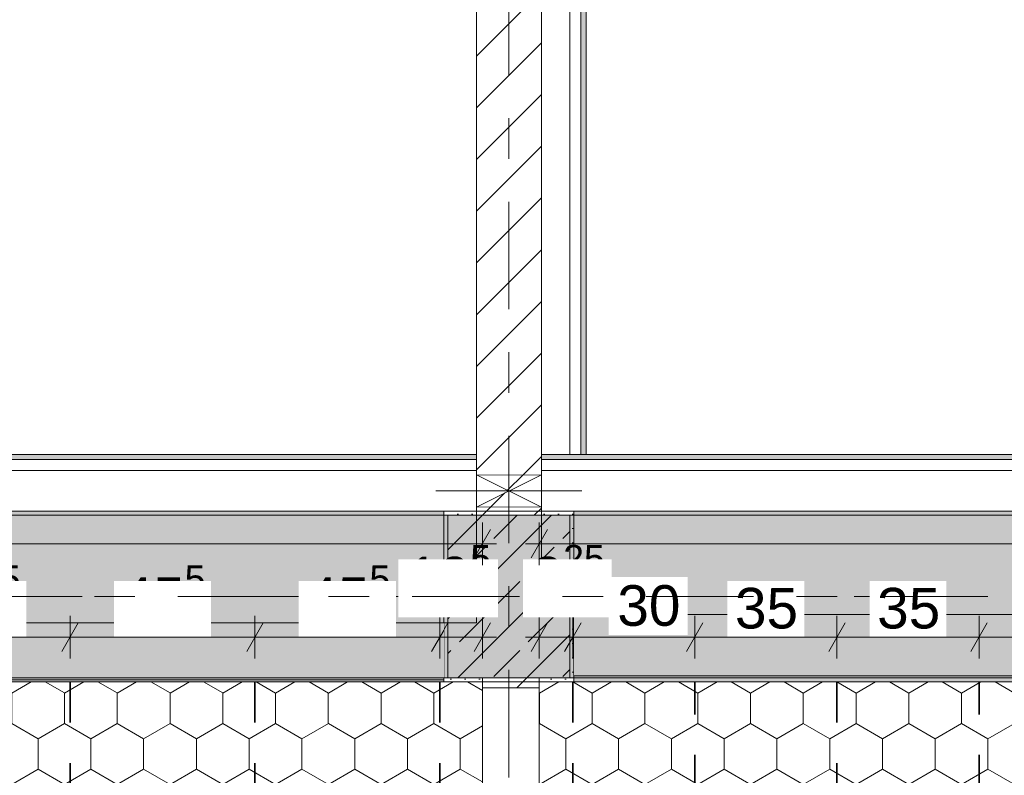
# Model space of a CAD drawing. Header units: metres. Extents: x -3.6 to 85.2, y -11 to 16.8.
# Tile 416 of 508: x 38.9 to 41.3, y 7.9 to 9.7. Entities that reach past the tile are written whole.
import ezdxf

# ---------------------------------------------------------------- set-up
doc = ezdxf.new("R2010")
doc.units = ezdxf.units.M
doc.header["$MEASUREMENT"] = 0
for name, pattern in [('Achse', [0.2, 0.1, -0.05, 0, -0.05]), ('Punktlinie weit', [0.06, 0.01, -0.05]), ('Strichlinie doppelt', [0.546806, 0.264583, -0.105833, 0.070556, -0.105833]), ('Wipeout_Contour', [1, 0, -1])]:
    doc.linetypes.add(name, pattern=pattern)
for name, color, linetype in [('154 - Bemaßung_ Beschriftung.Ausbau - Deckenspiegel', 7, 'Continuous'), ('451 - Universal.Achsen Raster', 7, 'Continuous'), ('605 - Struktur.Wand Innen', 7, 'Continuous'), ('607 - Struktur.Stütze', 7, 'Continuous'), ('608 - Struktur.Träger', 7, 'Continuous'), ('Abbruch_605 - Struktur.Wand Innen', 7, 'Continuous'), ('Neubau_605 - Struktur.Wand Innen', 7, 'Continuous'), ('Neubau_651 - Abdeckung.Decke abgehängt_ bekleidet', 7, 'Continuous'), ('Neubau_653 - Abdeckung.TB Verkofferung', 7, 'Continuous')]:
    doc.layers.add(name, color=color, linetype=linetype)
doc.styles.add('ERSTELLTER_STIL_2', font='txt')
doc.linetypes.add('Abbruch 1', pattern='A,0,[1,2022.0244.A_L5A-PL04.03_iB_Deckenspiegel 1.OG1.Shx,S=0.001984,R=0,X=0,Y=0],-0.25,0', length=0.25)
doc.dimstyles.new('ERSTELLTER_STIL__1', dxfattribs={"dimtxt": 0.1, "dimasz": 0.0532, "dimexe": 0.18, "dimexo": 0.0625, "dimgap": 0, "dimtad": 1, "dimtih": 1, "dimtoh": 1, "dimzin": 0, "dimdsep": 46, "dimtxsty": 'ERSTELLTER_STIL_2', "dimblk": 'ARROWHEAD_2', "dimblk1": 'ARROWHEAD_2', "dimblk2": 'ARROWHEAD_2', "dimcen": 0.09, "dimse1": 1, "dimse2": 1, "dimclrd": 7, "dimclre": 7, "dimclrt": 7, "dimazin": 0, "dimtfac": 1, "dimtdec": 4, "dimtmove": 0, "dimatfit": 3, "dimfxl": 1, "dimtolj": 1, "dimtzin": 0, "dimarcsym": 0})
doc.dimstyles.new('ERSTELLTER_STIL__2', dxfattribs={"dimtxt": 0.1, "dimasz": 0.0532, "dimexe": 0.18, "dimexo": 0.0625, "dimgap": 0, "dimtad": 1, "dimtih": 1, "dimtoh": 1, "dimzin": 0, "dimdsep": 46, "dimtxsty": 'ERSTELLTER_STIL_2', "dimblk": 'ARROWHEAD_2', "dimblk1": 'ARROWHEAD_2', "dimblk2": 'ARROWHEAD_2', "dimcen": 0.09, "dimse1": 1, "dimse2": 1, "dimclrd": 7, "dimclre": 7, "dimclrt": 7, "dimazin": 0, "dimtfac": 1, "dimtdec": 4, "dimtmove": 2, "dimatfit": 3, "dimfxl": 1, "dimtolj": 1, "dimtzin": 0, "dimarcsym": 0})
pattern_1 = [(45, (0, 0), (-0.01767767, 0.01767767), [0, -0.025])]
pattern_2 = [(45, (0, 0), (-0.08485281, 0.08485281), []), (45, (-0.04243, 0.04243), (-0.08485281, 0.08485281), [0.09, -0.03])]
pattern_3 = [(90, (0, 0), (-0.12990375, 0), [0.075, -0.15]), (90, (-0.06495, 0.1125), (-0.12990375, 0), [0.075, -0.15]), (150, (5e-18, 0.075), (0.06495188, 0.11249995), [0.075, -0.15]), (150, (-0.1299, 0.075), (0.06495188, 0.11249995), [0.075, -0.15]), (210, (0, 0), (-0.06495187, 0.11249995), [0.075, -0.15]), (210, (-0.1299, 8e-18), (-0.06495187, 0.11249995), [0.075, -0.15])]
pattern_4 = [(45, (0, 0), (-0.0636396, 0.0636396), [])]

# ---------------------------------------------------------------- blocks, each defined once
blk = doc.blocks.new('*D325')
at = {"layer": '154 - Bemaßung_ Beschriftung.Ausbau - Deckenspiegel', "color": 7, "linetype": 'Continuous', "lineweight": 5}
for p, q in [((38.595, 8.1475), (38.595, 8.2525)), ((39.05, 8.1475), (39.05, 8.2525)), ((38.6152, 8.235), (38.5748, 8.165)), ((39.0702, 8.235), (39.0298, 8.165)), ((38.595, 8.2), (39.05, 8.2))]:
    blk.add_line(p, q, dxfattribs=at)
at = {"layer": '154 - Bemaßung_ Beschriftung.Ausbau - Deckenspiegel', "color": 7, "lineweight": 5, "insert": (38.7215, 8.2183), "char_height": 0.1, "attachment_point": 7, "style": 'ERSTELLTER_STIL_2'}
blk.add_mtext('\\A1;{\\pql;\\fArial|b0|i0|c0|p38;45\\fArial|b0|i0|c0|p38;\\A1{\\H.66x;\\S5^  ;}}', dxfattribs=at)
at = {"color": 254, "linetype": 'Wipeout_Contour', "lineweight": 0, "ltscale": 158.785085}
blk.add_wipeout([(38.7028, 8.2012), (38.9422, 8.2012), (38.9422, 8.3387), (38.7028, 8.3387)], dxfattribs=at).dxf.layer = '154 - Bemaßung_ Beschriftung.Ausbau - Deckenspiegel'
blk = doc.blocks.new('ARROWHEAD_2')
at = {"color": 0, "linetype": 'Continuous', "lineweight": 0}
for p, q in [((-0.378, -0.655), (0.378, 0.655)), ((0, 0), (-1, 0))]:
    blk.add_line(p, q, dxfattribs=at)
blk = doc.blocks.new('*D326')
at = {"layer": '154 - Bemaßung_ Beschriftung.Ausbau - Deckenspiegel', "color": 7, "linetype": 'Continuous', "lineweight": 5}
for p, q in [((39.05, 8.1475), (39.05, 8.2525)), ((39.505, 8.1475), (39.505, 8.2525)), ((39.0702, 8.235), (39.0298, 8.165)), ((39.5252, 8.235), (39.4848, 8.165)), ((39.05, 8.2), (39.505, 8.2))]:
    blk.add_line(p, q, dxfattribs=at)
at = {"layer": '154 - Bemaßung_ Beschriftung.Ausbau - Deckenspiegel', "color": 7, "lineweight": 5, "insert": (39.1765, 8.2183), "char_height": 0.1, "attachment_point": 7, "style": 'ERSTELLTER_STIL_2'}
blk.add_mtext('\\A1;{\\pql;\\fArial|b0|i0|c0|p38;45\\fArial|b0|i0|c0|p38;\\A1{\\H.66x;\\S5^  ;}}', dxfattribs=at)
at = {"color": 254, "linetype": 'Wipeout_Contour', "lineweight": 0, "ltscale": 160.565492}
blk.add_wipeout([(39.1578, 8.2012), (39.3972, 8.2012), (39.3972, 8.3387), (39.1578, 8.3387)], dxfattribs=at).dxf.layer = '154 - Bemaßung_ Beschriftung.Ausbau - Deckenspiegel'
blk = doc.blocks.new('*D327')
at = {"layer": '154 - Bemaßung_ Beschriftung.Ausbau - Deckenspiegel', "color": 7, "linetype": 'Continuous', "lineweight": 5}
for p, q in [((39.505, 8.1475), (39.505, 8.2525)), ((39.96, 8.1475), (39.96, 8.2525)), ((39.5252, 8.235), (39.4848, 8.165)), ((39.9802, 8.235), (39.9398, 8.165)), ((39.505, 8.2), (39.96, 8.2))]:
    blk.add_line(p, q, dxfattribs=at)
at = {"layer": '154 - Bemaßung_ Beschriftung.Ausbau - Deckenspiegel', "color": 7, "lineweight": 5, "char_height": 0.1, "attachment_point": 7, "style": 'ERSTELLTER_STIL_2'}
for s, insert in [('\\A1;{\\pql;\\fArial|b0|i0|c0|p38;10\\fArial|b0|i0|c0|p38;\\A1{\\H.66x;\\S5^  ;}}', (39.8797, 8.2686)), ('\\A1;{\\pql;\\fArial|b0|i0|c0|p38;45\\fArial|b0|i0|c0|p38;\\A1{\\H.66x;\\S5^  ;}}', (39.6315, 8.2183))]:
    blk.add_mtext(s, dxfattribs=dict(at, insert=insert))
at = {"color": 254, "linetype": 'Wipeout_Contour', "lineweight": 0, "ltscale": 162.346777}
blk.add_wipeout([(39.6128, 8.2012), (39.8522, 8.2012), (39.8522, 8.3387), (39.6128, 8.3387)], dxfattribs=at).dxf.layer = '154 - Bemaßung_ Beschriftung.Ausbau - Deckenspiegel'
at = {"color": 254, "linetype": 'Wipeout_Contour', "lineweight": 0, "ltscale": 163.359395}
blk.add_wipeout([(39.8583, 8.2488), (40.103, 8.2488), (40.103, 8.3916), (39.8583, 8.3916)], dxfattribs=at).dxf.layer = '154 - Bemaßung_ Beschriftung.Ausbau - Deckenspiegel'
blk = doc.blocks.new('*D328')
at = {"layer": '154 - Bemaßung_ Beschriftung.Ausbau - Deckenspiegel', "color": 7, "linetype": 'Continuous', "lineweight": 5}
for p, q in [((39.96, 8.1475), (39.96, 8.2525)), ((40.065, 8.1475), (40.065, 8.2525)), ((39.9802, 8.235), (39.9398, 8.165)), ((40.0448, 8.165), (40.0852, 8.235)), ((39.96, 8.2), (40.065, 8.2)), ((40.065, 8.2), (40.0992, 8.2))]:
    blk.add_line(p, q, dxfattribs=at)
at = {"color": 254, "linetype": 'Wipeout_Contour', "lineweight": 0, "ltscale": 163.359395}
blk.add_wipeout([(39.8583, 8.2488), (40.103, 8.2488), (40.103, 8.3916), (39.8583, 8.3916)], dxfattribs=at).dxf.layer = '154 - Bemaßung_ Beschriftung.Ausbau - Deckenspiegel'
blk = doc.blocks.new('*D329')
at = {"layer": '154 - Bemaßung_ Beschriftung.Ausbau - Deckenspiegel', "color": 7, "linetype": 'Continuous', "lineweight": 5}
for p, q in [((40.205, 8.1475), (40.205, 8.2525)), ((40.2875, 8.1475), (40.2875, 8.2525)), ((40.2252, 8.235), (40.1848, 8.165)), ((40.3077, 8.235), (40.2673, 8.165)), ((40.1707, 8.2), (40.205, 8.2)), ((40.205, 8.2), (40.2875, 8.2))]:
    blk.add_line(p, q, dxfattribs=at)
at = {"layer": '154 - Bemaßung_ Beschriftung.Ausbau - Deckenspiegel', "color": 7, "lineweight": 5, "insert": (40.1861, 8.2686), "char_height": 0.1, "attachment_point": 7, "style": 'ERSTELLTER_STIL_2'}
blk.add_mtext('\\A1;{\\pql;\\fArial|b0|i0|c0|p38;8\\fArial|b0|i0|c0|p38;\\A1{\\H.66x;\\S25^  ;}}', dxfattribs=at)
at = {"color": 254, "linetype": 'Wipeout_Contour', "lineweight": 0, "ltscale": 164.508833}
blk.add_wipeout([(40.1646, 8.2488), (40.3835, 8.2488), (40.3835, 8.3916), (40.1646, 8.3916)], dxfattribs=at).dxf.layer = '154 - Bemaßung_ Beschriftung.Ausbau - Deckenspiegel'
blk = doc.blocks.new('*D330')
at = {"layer": '154 - Bemaßung_ Beschriftung.Ausbau - Deckenspiegel', "color": 7, "linetype": 'Continuous', "lineweight": 5}
for p, q in [((40.2875, 8.1475), (40.2875, 8.2525)), ((40.5875, 8.1475), (40.5875, 8.2525)), ((40.3077, 8.235), (40.2673, 8.165)), ((40.6077, 8.235), (40.5673, 8.165)), ((40.2875, 8.2), (40.5875, 8.2))]:
    blk.add_line(p, q, dxfattribs=at)
at = {"color": 254, "linetype": 'Wipeout_Contour', "lineweight": 0, "ltscale": 164.508833}
blk.add_wipeout([(40.1646, 8.2488), (40.3835, 8.2488), (40.3835, 8.3916), (40.1646, 8.3916)], dxfattribs=at).dxf.layer = '154 - Bemaßung_ Beschriftung.Ausbau - Deckenspiegel'
at = {"color": 254, "linetype": 'Wipeout_Contour', "lineweight": 0, "ltscale": 165.252667}
blk.add_wipeout([(40.3756, 8.2052), (40.5702, 8.2052), (40.5702, 8.3481), (40.3756, 8.3481)], dxfattribs=at).dxf.layer = '154 - Bemaßung_ Beschriftung.Ausbau - Deckenspiegel'
at = {"layer": '154 - Bemaßung_ Beschriftung.Ausbau - Deckenspiegel', "color": 7, "lineweight": 5, "insert": (40.397, 8.2266), "char_height": 0.1, "attachment_point": 7, "style": 'ERSTELLTER_STIL_2'}
blk.add_mtext('\\A1;{\\pql;\\fArial|b0|i0|c0|p38;30}', dxfattribs=at)
blk = doc.blocks.new('*D331')
at = {"layer": '154 - Bemaßung_ Beschriftung.Ausbau - Deckenspiegel', "color": 7, "linetype": 'Continuous', "lineweight": 5}
for p, q in [((40.5875, 8.1475), (40.5875, 8.2525)), ((40.9375, 8.1475), (40.9375, 8.2525)), ((40.6077, 8.235), (40.5673, 8.165)), ((40.9577, 8.235), (40.9173, 8.165)), ((40.5875, 8.2), (40.9375, 8.2))]:
    blk.add_line(p, q, dxfattribs=at)
at = {"color": 254, "linetype": 'Wipeout_Contour', "lineweight": 0, "ltscale": 166.382509}
blk.add_wipeout([(40.6679, 8.2012), (40.8571, 8.2012), (40.8571, 8.3387), (40.6679, 8.3387)], dxfattribs=at).dxf.layer = '154 - Bemaßung_ Beschriftung.Ausbau - Deckenspiegel'
at = {"layer": '154 - Bemaßung_ Beschriftung.Ausbau - Deckenspiegel', "color": 7, "lineweight": 5, "insert": (40.6866, 8.22), "char_height": 0.1, "attachment_point": 7, "style": 'ERSTELLTER_STIL_2'}
blk.add_mtext('\\A1;{\\pql;\\fArial|b0|i0|c0|p38;35}', dxfattribs=at)
blk = doc.blocks.new('*D332')
at = {"layer": '154 - Bemaßung_ Beschriftung.Ausbau - Deckenspiegel', "color": 7, "linetype": 'Continuous', "lineweight": 5}
for p, q in [((40.9375, 8.1475), (40.9375, 8.2525)), ((41.2875, 8.1475), (41.2875, 8.2525)), ((40.9577, 8.235), (40.9173, 8.165)), ((41.3077, 8.235), (41.2673, 8.165)), ((40.9375, 8.2), (41.2875, 8.2))]:
    blk.add_line(p, q, dxfattribs=at)
at = {"color": 254, "linetype": 'Wipeout_Contour', "lineweight": 0, "ltscale": 167.754711}
blk.add_wipeout([(41.0179, 8.2012), (41.2071, 8.2012), (41.2071, 8.3387), (41.0179, 8.3387)], dxfattribs=at).dxf.layer = '154 - Bemaßung_ Beschriftung.Ausbau - Deckenspiegel'
at = {"layer": '154 - Bemaßung_ Beschriftung.Ausbau - Deckenspiegel', "color": 7, "lineweight": 5, "insert": (41.0366, 8.22), "char_height": 0.1, "attachment_point": 7, "style": 'ERSTELLTER_STIL_2'}
blk.add_mtext('\\A1;{\\pql;\\fArial|b0|i0|c0|p38;35}', dxfattribs=at)
blk = doc.blocks.new('*D333')
at = {"layer": '154 - Bemaßung_ Beschriftung.Ausbau - Deckenspiegel', "color": 7, "linetype": 'Continuous', "lineweight": 5}
for p, q in [((41.2875, 8.1475), (41.2875, 8.2525)), ((41.7875, 8.1475), (41.7875, 8.2525)), ((41.3077, 8.235), (41.2673, 8.165)), ((41.8077, 8.235), (41.7673, 8.165)), ((41.2875, 8.2), (41.7875, 8.2))]:
    blk.add_line(p, q, dxfattribs=at)
at = {"color": 254, "linetype": 'Wipeout_Contour', "lineweight": 0, "ltscale": 169.421568}
blk.add_wipeout([(41.4429, 8.2012), (41.6321, 8.2012), (41.6321, 8.3387), (41.4429, 8.3387)], dxfattribs=at).dxf.layer = '154 - Bemaßung_ Beschriftung.Ausbau - Deckenspiegel'
at = {"layer": '154 - Bemaßung_ Beschriftung.Ausbau - Deckenspiegel', "color": 7, "lineweight": 5, "insert": (41.4616, 8.22), "char_height": 0.1, "attachment_point": 7, "style": 'ERSTELLTER_STIL_2'}
blk.add_mtext('\\A1;{\\pql;\\fArial|b0|i0|c0|p38;50}', dxfattribs=at)
blk = doc.blocks.new('*D438')
at = {"layer": '154 - Bemaßung_ Beschriftung.Ausbau - Deckenspiegel', "color": 7, "linetype": 'Continuous', "lineweight": 5}
for p, q in [((33.9102, 8.465), (33.8698, 8.395)), ((33.89, 8.3775), (33.89, 8.4825)), ((40.0448, 8.395), (40.0852, 8.465)), ((40.065, 8.3775), (40.065, 8.4825)), ((33.8558, 8.43), (33.89, 8.43)), ((33.89, 8.43), (40.065, 8.43)), ((40.065, 8.43), (40.0992, 8.43))]:
    blk.add_line(p, q, dxfattribs=at)
at = {"color": 254, "linetype": 'Wipeout_Contour', "lineweight": 0, "ltscale": 151.778067}
blk.add_wipeout([(36.8007, 8.4312), (37.1543, 8.4312), (37.1543, 8.5687), (36.8007, 8.5687)], dxfattribs=at).dxf.layer = '154 - Bemaßung_ Beschriftung.Ausbau - Deckenspiegel'
at = {"layer": '154 - Bemaßung_ Beschriftung.Ausbau - Deckenspiegel', "color": 7, "lineweight": 5, "insert": (36.8194, 8.4306), "char_height": 0.1, "attachment_point": 7, "style": 'ERSTELLTER_STIL_2'}
blk.add_mtext('\\A1;{\\pql;\\fArial|b0|i0|c0|p38;6,17\\fArial|b0|i0|c0|p38;\\A1{\\H.66x;\\S5^  ;}}', dxfattribs=at)
blk = doc.blocks.new('*D439')
at = {"layer": '154 - Bemaßung_ Beschriftung.Ausbau - Deckenspiegel', "color": 7, "linetype": 'Continuous', "lineweight": 5}
for p, q in [((40.2252, 8.465), (40.1848, 8.395)), ((40.205, 8.3775), (40.205, 8.4825)), ((44.8498, 8.395), (44.8902, 8.465)), ((44.87, 8.3775), (44.87, 8.4825)), ((40.1707, 8.43), (40.205, 8.43)), ((40.205, 8.43), (44.87, 8.43)), ((44.87, 8.43), (44.9042, 8.43))]:
    blk.add_line(p, q, dxfattribs=at)
at = {"color": 254, "linetype": 'Wipeout_Contour', "lineweight": 0, "ltscale": 173.523285}
blk.add_wipeout([(42.3607, 8.4312), (42.7143, 8.4312), (42.7143, 8.5687), (42.3607, 8.5687)], dxfattribs=at).dxf.layer = '154 - Bemaßung_ Beschriftung.Ausbau - Deckenspiegel'
at = {"layer": '154 - Bemaßung_ Beschriftung.Ausbau - Deckenspiegel', "color": 7, "lineweight": 5, "insert": (42.3794, 8.4306), "char_height": 0.1, "attachment_point": 7, "style": 'ERSTELLTER_STIL_2'}
blk.add_mtext('\\A1;{\\pql;\\fArial|b0|i0|c0|p38;4,66\\fArial|b0|i0|c0|p38;\\A1{\\H.66x;\\S5^  ;}}', dxfattribs=at)

msp = doc.modelspace()

# ---------------------------------------------------------------- hatches: boundary and pattern name
at = {"layer": '607 - Struktur.Stütze', "linetype": 'Continuous', "lineweight": 0, "true_color": 0x000000}
h = msp.add_hatch(dxfattribs=at)
h.set_pattern_fill('Gips_0001', color=18, style=0, pattern_type=2)
h.set_pattern_definition(pattern_1)
h.paths.add_polyline_path([(39.97, 8.09), (40.065, 8.09), (40.065, 8.1), (39.98, 8.1), (39.98, 8.5), (40.05, 8.5), (40.05, 8.51), (39.97, 8.51)])
h = msp.add_hatch(dxfattribs=at)
h.set_pattern_fill('Gips_0001', color=18, style=0, pattern_type=2)
h.set_pattern_definition(pattern_1)
h.paths.add_polyline_path([(40.205, 8.09), (40.29, 8.09), (40.29, 8.51), (40.21, 8.51), (40.21, 8.5), (40.28, 8.5), (40.28, 8.1), (40.205, 8.1)])
h = msp.add_hatch(dxfattribs=at)
h.set_pattern_fill('Beton__Stahlbeton_0001', color=18, style=0, pattern_type=2)
h.set_pattern_definition(pattern_2)
h.paths.add_polyline_path([(39.98, 8.1), (40.28, 8.1), (40.28, 8.5), (39.98, 8.5)])
at = {"layer": '608 - Struktur.Träger', "linetype": 'Continuous', "lineweight": 0, "true_color": 0x000000}
h = msp.add_hatch(dxfattribs=at)
h.set_pattern_fill('Gips_0001', color=18, style=0, pattern_type=2)
h.set_pattern_definition(pattern_1)
h.paths.add_polyline_path([(36.59, 8.5), (39.97, 8.5), (39.97, 8.51), (36.59, 8.51)])
h = msp.add_hatch(dxfattribs=at)
h.set_pattern_fill('Gips_0001', color=18, style=0, pattern_type=2)
h.set_pattern_definition(pattern_1)
h.paths.add_polyline_path([(47.17, 8.51), (40.29, 8.51), (40.29, 8.5), (47.17, 8.5)])
at = {"layer": 'Abbruch_605 - Struktur.Wand Innen', "linetype": 'Continuous', "lineweight": 0, "true_color": 0x000000}
h = msp.add_hatch(dxfattribs=at)
h.set_pattern_fill('MW_Ziegel_0001', color=18, style=0, pattern_type=2)
h.set_pattern_definition(pattern_4)
h.paths.add_polyline_path([(40.05, 8.6), (40.13, 8.56), (40.21, 8.6)])
h = msp.add_hatch(dxfattribs=at)
h.set_pattern_fill('MW_Ziegel_0001', color=18, style=0, pattern_type=2)
h.set_pattern_definition(pattern_4)
h.paths.add_polyline_path([(40.05, 8.52), (40.21, 8.52), (40.13, 8.56)])
at = {"layer": 'Neubau_651 - Abdeckung.Decke abgehängt_ bekleidet', "linetype": 'Continuous', "lineweight": 13, "true_color": 0xffbfbf}
h = msp.add_hatch(dxfattribs=at)
h.set_pattern_fill('sechseckig_0001', color=254, style=0, pattern_type=2)
h.set_pattern_definition(pattern_3)
h.paths.add_polyline_path([(33.89, 6.135), (33.89, 6.01), (40.065, 6.01), (40.065, 8.09), (33.89, 8.09)])
h.paths.add_polyline_path([(37.44, 7.39), (38.14, 7.39), (38.14, 6.71), (37.44, 6.71)], flags=0)
h = msp.add_hatch(dxfattribs=at)
h.set_pattern_fill('sechseckig_0001', color=254, style=0, pattern_type=2)
h.set_pattern_definition(pattern_3)
h.paths.add_polyline_path([(40.205, 8.09), (40.205, 6.01), (44.87, 6.01), (44.87, 8.09)])
h.paths.add_polyline_path([(40.5875, 7.39), (41.2875, 7.39), (41.2875, 6.71), (40.5875, 6.71)], flags=0)
h.paths.add_polyline_path([(43.7875, 7.39), (44.4875, 7.39), (44.4875, 6.71), (43.7875, 6.71)], flags=0)
at = {"layer": 'Neubau_653 - Abdeckung.TB Verkofferung', "linetype": 'Continuous', "lineweight": 0, "true_color": 0x000000}
h = msp.add_hatch(dxfattribs=at)
h.set_pattern_fill('Gips_0001', color=18, style=0, pattern_type=2)
h.set_pattern_definition(pattern_1)
h.paths.add_polyline_path([(40.32, 8.6495), (40.32, 12.69), (40.3075, 12.69), (40.3075, 8.6495)])
h = msp.add_hatch(dxfattribs=at)
h.set_pattern_fill('Gips_0001', color=18, style=0, pattern_type=2)
h.set_pattern_definition(pattern_1)
h.paths.add_polyline_path([(40.05, 8.6495), (36.59, 8.6495), (36.59, 8.637), (40.05, 8.637)])
h = msp.add_hatch(dxfattribs=at)
h.set_pattern_fill('Gips_0001', color=18, style=0, pattern_type=2)
h.set_pattern_definition(pattern_1)
h.paths.add_polyline_path([(47.24, 8.6495), (40.21, 8.6495), (40.21, 8.637), (47.24, 8.637)])

# ---------------------------------------------------------------- linework, layer by layer
at = {"layer": '607 - Struktur.Stütze', "color": 7, "linetype": 'Continuous', "lineweight": 5, "flags": 128}
for points in [[(40.05, 8.51), (39.97, 8.51), (39.97, 8.09), (40.065, 8.09)], [(40.205, 8.09), (40.29, 8.09), (40.29, 8.51), (40.21, 8.51)]]:
    msp.add_lwpolyline(points, dxfattribs=at)
at = {"layer": '607 - Struktur.Stütze', "color": 7, "linetype": 'Continuous', "lineweight": 13, "flags": 128}
msp.add_lwpolyline([(39.98, 8.1), (40.28, 8.1), (40.28, 8.5), (39.98, 8.5)], close=True, dxfattribs=at)
at = {"layer": '608 - Struktur.Träger', "color": 7, "linetype": 'Continuous', "lineweight": 5}
for p, q in [((39.97, 8.51), (36.59, 8.51)), ((39.97, 8.51), (39.97, 8.5)), ((40.29, 8.51), (40.29, 8.5)), ((47.17, 8.51), (40.29, 8.51)), ((47.17, 8.09), (40.29, 8.09))]:
    msp.add_line(p, q, dxfattribs=at)
at = {"layer": '608 - Struktur.Träger', "color": 7, "linetype": 'Continuous', "lineweight": 13}
for p, q in [((39.97, 8.5), (36.59, 8.5)), ((47.17, 8.5), (40.29, 8.5))]:
    msp.add_line(p, q, dxfattribs=at)
at = {"layer": '608 - Struktur.Träger', "color": 7, "linetype": 'Achse', "lineweight": 9}
msp.add_line((0.38, 8.3), (61.88, 8.3), dxfattribs=at)
at = {"layer": 'Abbruch_605 - Struktur.Wand Innen', "color": 7, "linetype": 'Abbruch 1', "lineweight": 18}
for p, q in [((40.21, 8.6), (40.05, 8.6)), ((40.05, 8.52), (40.21, 8.52))]:
    msp.add_line(p, q, dxfattribs=at)
at = {"layer": 'Abbruch_605 - Struktur.Wand Innen', "color": 160, "linetype": 'Abbruch 1', "lineweight": 5, "true_color": 0x3232ff}
msp.add_line((39.95, 8.56), (40.31, 8.56), dxfattribs=at)
msp.add_line((39.95, 8.56), (40.31, 8.56), dxfattribs=at)
at = {"layer": 'Abbruch_605 - Struktur.Wand Innen', "color": 7, "linetype": 'Abbruch 1', "lineweight": 18, "flags": 128}
for points in [[(40.05, 8.6), (40.05, 8.52)], [(40.21, 8.52), (40.21, 8.6)]]:
    msp.add_lwpolyline(points, dxfattribs=at)
at = {"layer": 'Neubau_605 - Struktur.Wand Innen', "color": 1, "linetype": 'Continuous', "lineweight": 9}
for p, q in [((40.05, 8.52), (40.21, 8.6)), ((40.05, 8.6), (40.21, 8.52))]:
    msp.add_line(p, q, dxfattribs=at)
at = {"layer": 'Neubau_651 - Abdeckung.Decke abgehängt_ bekleidet', "color": 1, "linetype": 'Achse', "lineweight": 35}
for p, q in [((40.2875, 8.09), (40.2875, 6.01)), ((40.5875, 6.01), (40.5875, 8.09)), ((40.9375, 8.09), (40.9375, 7.39)), ((41.2875, 6.01), (41.2875, 8.09))]:
    msp.add_line(p, q, dxfattribs=at)
at = {"layer": 'Neubau_651 - Abdeckung.Decke abgehängt_ bekleidet', "color": 1, "linetype": 'Punktlinie weit', "lineweight": 13, "flags": 128}
for points in [[(33.89, 6.135), (33.89, 6.01), (40.065, 6.01), (40.065, 8.09), (33.89, 8.09)], [(40.205, 8.09), (40.205, 6.01), (44.87, 6.01), (44.87, 8.09)]]:
    msp.add_lwpolyline(points, close=True, dxfattribs=at)
at = {"layer": 'Neubau_653 - Abdeckung.TB Verkofferung', "color": 1, "linetype": 'Continuous', "lineweight": 5}
for p, q in [((40.2805, 12.69), (40.2805, 8.6495)), ((40.3075, 12.69), (40.3075, 8.6495)), ((40.32, 12.69), (40.32, 8.6495)), ((40.05, 8.6495), (36.59, 8.6495)), ((40.05, 8.637), (36.59, 8.637)), ((47.24, 8.6495), (40.21, 8.6495)), ((47.24, 8.637), (40.21, 8.637)), ((40.05, 8.61), (36.59, 8.61)), ((47.24, 8.61), (40.21, 8.61)), ((40.05, 8.51), (36.59, 8.51)), ((47.24, 8.51), (40.21, 8.51))]:
    msp.add_line(p, q, dxfattribs=at)
at = {"layer": 'Neubau_653 - Abdeckung.TB Verkofferung', "color": 1, "linetype": 'Continuous', "lineweight": 9}
for p, q in [((40.32, 8.6495), (40.32, 12.69)), ((40.05, 8.6495), (36.59, 8.6495)), ((40.05, 8.6495), (40.05, 8.235)), ((47.24, 8.6495), (40.21, 8.6495)), ((40.21, 8.6495), (40.21, 8.2555)), ((47.24, 8.2555), (40.21, 8.2555)), ((40.05, 8.235), (36.59, 8.235))]:
    msp.add_line(p, q, dxfattribs=at)
at = {"layer": 'Neubau_653 - Abdeckung.TB Verkofferung', "color": 1, "linetype": 'Continuous', "lineweight": 5, "flags": 128}
for points in [[(40.05, 8.6495), (40.05, 8.637), (40.05, 8.61), (40.05, 8.51)], [(40.21, 8.6495), (40.21, 8.637), (40.21, 8.61), (40.21, 8.51)], [(40.32, 8.6495), (40.3075, 8.6495), (40.2805, 8.6495)]]:
    msp.add_lwpolyline(points, dxfattribs=at)

# ---------------------------------------------------------------- next in the draw order: wipeouts: each hides what was drawn before it
at = {"color": 254, "linetype": 'Wipeout_Contour', "lineweight": 0, "ltscale": 164.668449}
msp.add_wipeout([(40.21, 9.72), (40.05, 9.72), (40.05, 8.6), (40.21, 8.6)], dxfattribs=at).dxf.layer = '605 - Struktur.Wand Innen'
at = {"color": 254, "linetype": 'Wipeout_Contour', "lineweight": 0, "ltscale": 164.100845}
msp.add_wipeout([(40.05, 8.5), (40.21, 8.5), (40.21, 8.52), (40.05, 8.52)], dxfattribs=at).dxf.layer = '605 - Struktur.Wand Innen'
at = {"color": 254, "linetype": 'Wipeout_Contour', "lineweight": 0, "ltscale": 177.954996}
msp.add_wipeout([(47.17, 8.2555), (40.29, 8.2555), (40.29, 8.105), (47.17, 8.105)], dxfattribs=at).dxf.layer = '605 - Struktur.Wand Innen'
at = {"color": 254, "linetype": 'Wipeout_Contour', "lineweight": 0, "ltscale": 156.565371}
msp.add_wipeout([(36.59, 8.095), (39.97, 8.095), (39.97, 8.235), (36.59, 8.235)], dxfattribs=at).dxf.layer = '605 - Struktur.Wand Innen'
at = {"color": 254, "linetype": 'Wipeout_Contour', "lineweight": 0, "ltscale": 163.778288}
msp.add_wipeout([(40.065, 8.1), (40.065, 8.075), (40.205, 8.075), (40.205, 8.1)], dxfattribs=at).dxf.layer = '605 - Struktur.Wand Innen'

# ---------------------------------------------------------------- next in the draw order: hatches: boundary and pattern name
at = {"layer": '605 - Struktur.Wand Innen', "linetype": 'Continuous', "lineweight": 0, "true_color": 0x000000}
h = msp.add_hatch(dxfattribs=at)
h.set_pattern_fill('MW_Ziegel_0001', color=18, style=0, pattern_type=2)
h.set_pattern_definition(pattern_4)
h.paths.add_polyline_path([(40.21, 9.72), (40.05, 9.72), (40.05, 8.6), (40.21, 8.6)])
h = msp.add_hatch(dxfattribs=at)
h.set_pattern_fill('MW_Ziegel_0001', color=18, style=0, pattern_type=2)
h.set_pattern_definition(pattern_4)
h.paths.add_polyline_path([(40.05, 8.5), (40.21, 8.5), (40.21, 8.52), (40.05, 8.52)])
h = msp.add_hatch(dxfattribs=at)
h.set_pattern_fill('MW_Ziegel_0001', color=18, style=0, pattern_type=2)
h.set_pattern_definition(pattern_4)
h.paths.add_polyline_path([(40.065, 8.1), (40.065, 8.075), (40.205, 8.075), (40.205, 8.1)])
at = {"layer": '608 - Struktur.Träger', "linetype": 'Continuous', "lineweight": 0, "true_color": 0x000000}
h = msp.add_hatch(dxfattribs=at)
h.set_pattern_fill('Beton__Stahlbeton_0001', color=18, style=0, pattern_type=2)
h.set_pattern_definition(pattern_2)
h.paths.add_polyline_path([(0.69, 8.5), (0.38, 8.5), (0.38, 8.1), (0.69, 8.1), (7.57, 8.1), (7.89, 8.1), (11.17, 8.1), (11.49, 8.1), (14.77, 8.1), (15.09, 8.1), (18.37, 8.1), (18.69, 8.1), (25.57, 8.1), (25.89, 8.1), (29.25, 8.1), (29.39, 8.1), (32.77, 8.1), (33.09, 8.1), (36.47, 8.1), (36.59, 8.1), (39.97, 8.1), (40.29, 8.1), (47.17, 8.1), (47.49, 8.1), (50.77, 8.1), (51.09, 8.1), (54.37, 8.1), (54.69, 8.1), (61.57, 8.1), (61.88, 8.1), (61.88, 8.5), (61.57, 8.5), (58.195, 8.5), (58.05, 8.5), (54.69, 8.5), (54.37, 8.5), (51.09, 8.5), (50.77, 8.5), (47.49, 8.5), (47.17, 8.5), (40.29, 8.5), (39.97, 8.5), (36.59, 8.5), (36.47, 8.5), (33.09, 8.5), (32.77, 8.5), (29.39, 8.5), (29.25, 8.5), (25.89, 8.5), (25.57, 8.5), (22.2, 8.5), (22.05, 8.5), (18.69, 8.5), (18.37, 8.5), (15.09, 8.5), (14.77, 8.5), (11.49, 8.5), (11.17, 8.5), (7.89, 8.5), (7.57, 8.5)])
h = msp.add_hatch(dxfattribs=at)
h.set_pattern_fill('Gips_0001', color=18, style=0, pattern_type=2)
h.set_pattern_definition(pattern_1)
h.paths.add_polyline_path([(33.09, 8.1), (33.09, 8.09), (39.97, 8.09), (39.97, 8.1), (36.59, 8.1), (36.59, 8.095), (36.47, 8.095), (36.47, 8.1)])
h = msp.add_hatch(dxfattribs=at)
h.set_pattern_fill('Gips_0001', color=18, style=0, pattern_type=2)
h.set_pattern_definition(pattern_1)
h.paths.add_polyline_path([(47.17, 8.1), (40.29, 8.1), (40.29, 8.09), (47.17, 8.09)])
at = {"layer": 'Neubau_605 - Struktur.Wand Innen', "linetype": 'Continuous', "lineweight": 0, "true_color": 0x000000}
h = msp.add_hatch(dxfattribs=at)
h.set_pattern_fill('MW_Ziegel_0001', color=18, style=0, pattern_type=2)
h.set_pattern_definition(pattern_4)
h.paths.add_polyline_path([(40.21, 10.71), (40.05, 10.71), (40.05, 9.72), (40.21, 9.72)])

# ---------------------------------------------------------------- next in the draw order: linework, layer by layer
at = {"layer": '605 - Struktur.Wand Innen', "color": 7, "linetype": 'Continuous', "lineweight": 18}
msp.add_line((40.205, 8.075), (40.065, 8.075), dxfattribs=at)
at = {"layer": '605 - Struktur.Wand Innen', "color": 7, "linetype": 'Continuous', "lineweight": 13}
for p, q in [((40.065, 8.075), (40.065, 6.025)), ((40.205, 6.025), (40.205, 8.075))]:
    msp.add_line(p, q, dxfattribs=at)
at = {"layer": '605 - Struktur.Wand Innen', "color": 7, "linetype": 'Continuous', "lineweight": 18, "flags": 128}
for points in [[(40.05, 9.72), (40.05, 8.6)], [(40.21, 8.6), (40.21, 9.72)], [(40.05, 8.52), (40.05, 8.5)], [(40.21, 8.5), (40.21, 8.52)], [(40.065, 8.1), (40.065, 8.075)], [(40.205, 8.075), (40.205, 8.1)]]:
    msp.add_lwpolyline(points, dxfattribs=at)
at = {"layer": '605 - Struktur.Wand Innen', "color": 7, "linetype": 'Continuous', "lineweight": 13, "flags": 128}
for points in [[(45.07, 8.2555), (40.29, 8.2555)], [(39.97, 8.235), (36.59, 8.235)], [(40.29, 8.105), (45.07, 8.105)], [(36.53, 8.095), (39.97, 8.095)]]:
    msp.add_lwpolyline(points, dxfattribs=at)
at = {"layer": '608 - Struktur.Träger', "color": 7, "linetype": 'Continuous', "lineweight": 13}
for p, q in [((0.38, 8.51), (61.88, 8.51)), ((40.29, 8.5), (39.97, 8.5)), ((0.38, 8.09), (61.88, 8.09))]:
    msp.add_line(p, q, dxfattribs=at)
at = {"layer": '608 - Struktur.Träger', "color": 7, "linetype": 'Continuous', "lineweight": 5}
for p, q in [((39.97, 8.1), (39.97, 8.09)), ((40.29, 8.1), (40.29, 8.09)), ((39.97, 8.09), (33.09, 8.09))]:
    msp.add_line(p, q, dxfattribs=at)
at = {"layer": '608 - Struktur.Träger', "color": 7, "linetype": 'Continuous', "lineweight": 13, "flags": 128}
msp.add_lwpolyline([(61.88, 8.1), (61.57, 8.1), (54.69, 8.1), (54.37, 8.1), (51.09, 8.1), (50.77, 8.1), (47.49, 8.1), (47.17, 8.1), (40.29, 8.1), (39.97, 8.1), (36.59, 8.1), (36.47, 8.1), (33.09, 8.1), (32.77, 8.1), (29.39, 8.1)], dxfattribs=at)
at = {"layer": 'Neubau_605 - Struktur.Wand Innen', "color": 1, "linetype": 'Continuous', "lineweight": 18, "flags": 128}
for points in [[(40.05, 10.71), (40.05, 9.72)], [(40.21, 9.72), (40.21, 10.71)]]:
    msp.add_lwpolyline(points, dxfattribs=at)
at = {"layer": 'Neubau_651 - Abdeckung.Decke abgehängt_ bekleidet', "color": 1, "linetype": 'Achse', "lineweight": 35}
for p, q in [((39.05, 8.09), (39.05, 6.01)), ((39.505, 8.09), (39.505, 6.01)), ((39.96, 8.09), (39.96, 6.01))]:
    msp.add_line(p, q, dxfattribs=at)
at = {"layer": 'Neubau_653 - Abdeckung.TB Verkofferung', "color": 1, "linetype": 'Continuous', "lineweight": 9}
for p, q in [((40.21, 8.6495), (40.21, 12.69)), ((40.32, 8.6495), (40.21, 8.6495))]:
    msp.add_line(p, q, dxfattribs=at)

# ---------------------------------------------------------------- next in the draw order: dimensions: what is measured, and where the dimension line sits
at = {"layer": '154 - Bemaßung_ Beschriftung.Ausbau - Deckenspiegel', "color": 7, "linetype": 'Continuous', "lineweight": 5}
dim = msp.add_linear_dim(base=(39.0499749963, 8.1999822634), p1=(38.5949749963, 8.089982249), p2=(39.0499749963, 8.089982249), dimstyle='ERSTELLTER_STIL__1', dxfattribs=at)
dim.commit()
dim.dimension.update_dxf_attribs({"geometry": '*D325', "text_midpoint": (38.9328412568, 8.2699822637), "dimtype": 160})

# ---------------------------------------------------------------- next in the draw order: dimensions: what is measured, and where the dimension line sits
dim = msp.add_linear_dim(base=(39.5049749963, 8.1999822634), p1=(39.0499749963, 8.089982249), p2=(39.5049749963, 8.089982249), dimstyle='ERSTELLTER_STIL__1', dxfattribs=at)
dim.commit()
dim.dimension.update_dxf_attribs({"geometry": '*D326', "text_midpoint": (39.3878412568, 8.2699822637), "dimtype": 160})

# ---------------------------------------------------------------- next in the draw order: dimensions: what is measured, and where the dimension line sits
dim = msp.add_linear_dim(base=(39.9599749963, 8.1999822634), p1=(39.5049749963, 8.089982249), p2=(39.9599749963, 8.089982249), dimstyle='ERSTELLTER_STIL__1', dxfattribs=at)
dim.commit()
dim.dimension.update_dxf_attribs({"geometry": '*D327', "text_midpoint": (39.8428412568, 8.2699822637), "dimtype": 160})

# ---------------------------------------------------------------- next in the draw order: linework, layer by layer
at = {"layer": '451 - Universal.Achsen Raster', "color": 160, "linetype": 'Strichlinie doppelt', "lineweight": 9, "true_color": 0x3232ff}
msp.add_line((40.13, -10.585), (40.13, 16.355), dxfattribs=at)

# ---------------------------------------------------------------- next in the draw order: dimensions: what is measured, and where the dimension line sits
at = {"layer": '154 - Bemaßung_ Beschriftung.Ausbau - Deckenspiegel', "color": 7, "linetype": 'Continuous', "lineweight": 5}
for base, p1, p2, picture, middle in [((40.2875, 8.2), (40.205, 8.09), (40.2875, 8.09), '*D329', (40.3973, 8.3202)), ((40.064975, 8.199982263), (39.959974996, 8.089982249), (40.064975, 8.089982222), '*D328', (40.09099057, 8.320218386))]:
    dim = msp.add_linear_dim(base=base, p1=p1, p2=p2, dimstyle='ERSTELLTER_STIL__2', dxfattribs=at)
    dim.commit()
    dim.dimension.update_dxf_attribs({"geometry": picture, "text_midpoint": middle, "dimtype": 160})

# ---------------------------------------------------------------- next in the draw order: dimensions: what is measured, and where the dimension line sits
for base, p1, p2, dimstyle, picture, middle in [((40.06497, 8.42998), (33.88999, 8.095), (40.06497, 8.09998), 'ERSTELLTER_STIL__1', '*D438', (37.08435, 8.49998)), ((40.5875, 8.2), (40.2875, 8.09), (40.5875, 8.09), 'ERSTELLTER_STIL__2', '*D330', (40.4732, 8.2766))]:
    dim = msp.add_linear_dim(base=base, p1=p1, p2=p2, dimstyle=dimstyle, dxfattribs=at)
    dim.commit()
    dim.dimension.update_dxf_attribs({"geometry": picture, "text_midpoint": middle, "dimtype": 160})

# ---------------------------------------------------------------- next in the draw order: dimensions: what is measured, and where the dimension line sits
dim = msp.add_linear_dim(base=(40.9375, 8.2), p1=(40.5875, 8.09), p2=(40.9375, 8.09), dimstyle='ERSTELLTER_STIL__1', dxfattribs=at)
dim.commit()
dim.dimension.update_dxf_attribs({"geometry": '*D331', "text_midpoint": (40.7628, 8.27), "dimtype": 160})

# ---------------------------------------------------------------- next in the draw order: dimensions: what is measured, and where the dimension line sits
dim = msp.add_linear_dim(base=(41.2875, 8.2), p1=(40.9375, 8.09), p2=(41.2875, 8.09), dimstyle='ERSTELLTER_STIL__1', dxfattribs=at)
dim.commit()
dim.dimension.update_dxf_attribs({"geometry": '*D332', "text_midpoint": (41.1128, 8.27), "dimtype": 160})

# ---------------------------------------------------------------- next in the draw order: dimensions: what is measured, and where the dimension line sits
dim = msp.add_linear_dim(base=(41.7875, 8.2), p1=(41.2875, 8.09), p2=(41.7875, 8.09), dimstyle='ERSTELLTER_STIL__1', dxfattribs=at)
dim.commit()
dim.dimension.update_dxf_attribs({"geometry": '*D333', "text_midpoint": (41.5378, 8.27), "dimtype": 160})

# ---------------------------------------------------------------- next in the draw order: dimensions: what is measured, and where the dimension line sits
dim = msp.add_linear_dim(base=(44.86999, 8.42998), p1=(40.20497, 8.09998), p2=(44.86999, 8.08998), dimstyle='ERSTELLTER_STIL__1', dxfattribs=at)
dim.commit()
dim.dimension.update_dxf_attribs({"geometry": '*D439', "text_midpoint": (42.64435, 8.49998), "dimtype": 160})

# ---------------------------------------------------------------- next in the draw order: linework, layer by layer
at = {"layer": '451 - Universal.Achsen Raster', "color": 160, "linetype": 'Strichlinie doppelt', "lineweight": 9, "true_color": 0x3232ff}
msp.add_line((64.935, 8.3), (-3.175, 8.3), dxfattribs=at)

doc.saveas('drawing.dxf')
